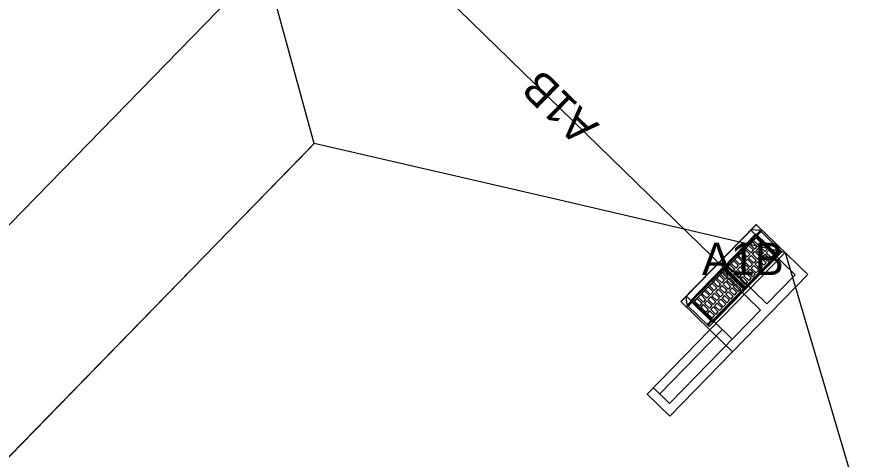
# Model space of a CAD drawing. Extents: x 2252703 to 2264864, y 13787568 to 13790989.
# Drawn here: x 2254977.29 to 2255024.27, y 13790857.44 to 13790882.05 of the extents above; entities that cross this region are included whole.
import ezdxf

# ---------------------------------------------------------------- set-up
doc = ezdxf.new("R2010")
doc.units = 0
for name, color, linetype in [('D_BOXES_1', 7, 'Continuous'), ('D_DRAIN_MISC', 7, 'Continuous'), ('D_DRAIN_NOTES_1', 7, 'Continuous'), ('D_DRN_AREA_X', 7, 'Continuous'), ('D_INLET_1', 7, 'Continuous'), ('D_PIPES_1', 7, 'Continuous')]:
    doc.layers.add(name, color=color, linetype=linetype)

msp = doc.modelspace()

# ---------------------------------------------------------------- linework, layer by layer
at = {"layer": 'D_BOXES_1'}
msp.add_line((2254879.145, 13790770.287), (2254992.252, 13790886.265), dxfattribs=at)
at = {"layer": 'D_DRAIN_MISC'}
for p, q in [((2255019.521, 13790868.75), (2255019.521, 13790868.75)), ((2255016.702, 13790868.008), (2255016.702, 13790868.008)), ((2255017.954, 13790866.786), (2255017.954, 13790866.786)), ((2255018.849, 13790865.913), (2255018.849, 13790865.913)), ((2255016.029, 13790865.172), (2255016.029, 13790865.172))]:
    msp.add_line(p, q, dxfattribs=at)
at = {"layer": 'D_DRN_AREA_X'}
for p, q in [((2254993.845, 13790875.008), (2254986.79, 13790900.715)), ((2254900.446, 13790779.238), (2254993.845, 13790875.008)), ((2254993.845, 13790875.008), (2254993.495, 13790874.649)), ((2255007.501, 13790871.858), (2254993.845, 13790875.008)), ((2254993.495, 13790874.649), (2254992.864, 13790874.001)), ((2254992.864, 13790874.001), (2254992.751, 13790873.885)), ((2254992.751, 13790873.885), (2254900.446, 13790779.238)), ((2255020.059, 13790868.923), (2255007.501, 13790871.858)), ((2255024.273, 13790854.688), (2255020.059, 13790868.923))]:
    msp.add_line(p, q, dxfattribs=at)
at = {"layer": 'D_INLET_1'}
for p, q in [((2255014.249, 13790866.211), (2255018.439, 13790870.505)), ((2255014.252, 13790866.208), (2255018.442, 13790870.502)), ((2255014.537, 13790866.501), (2255018.156, 13790870.209)), ((2255014.549, 13790865.917), (2255018.74, 13790870.211)), ((2255018.386, 13790869.951), (2255018.139, 13790870.192)), ((2255018.187, 13790870.22), (2255018.601, 13790870.191)), ((2255018.439, 13790870.505), (2255021.302, 13790867.711)), ((2255018.633, 13790870.176), (2255019.862, 13790868.977)), ((2255014.956, 13790866.219), (2255018.448, 13790869.798)), ((2255018.415, 13790869.981), (2255016.608, 13790868.129)), ((2255018.42, 13790869.918), (2255016.671, 13790868.125)), ((2255016.691, 13790868.128), (2255018.418, 13790869.898)), ((2255016.791, 13790868.271), (2255018.365, 13790869.884)), ((2255018.287, 13790869.61), (2255018.429, 13790869.756)), ((2255018.415, 13790869.981), (2255019.632, 13790868.793)), ((2255018.418, 13790869.898), (2255019.55, 13790868.793)), ((2255018.42, 13790869.918), (2255019.569, 13790868.796)), ((2255018.429, 13790869.756), (2255018.703, 13790869.488)), ((2255018.448, 13790869.798), (2255020.595, 13790867.702)), ((2255018.449, 13790869.947), (2255018.653, 13790870.156)), ((2255018.5, 13790869.898), (2255018.704, 13790870.107)), ((2255017.871, 13790869.185), (2255018.013, 13790869.33)), ((2255018.288, 13790869.063), (2255018.013, 13790869.33)), ((2255018.079, 13790869.398), (2255018.221, 13790869.543)), ((2255018.354, 13790869.13), (2255018.079, 13790869.398)), ((2255018.496, 13790869.275), (2255018.221, 13790869.543)), ((2255018.561, 13790869.343), (2255018.287, 13790869.61)), ((2255018.354, 13790869.13), (2255018.496, 13790869.275)), ((2255018.561, 13790869.343), (2255018.703, 13790869.488)), ((2255018.638, 13790869.268), (2255018.78, 13790869.413)), ((2255018.914, 13790868.998), (2255018.638, 13790869.268)), ((2255018.78, 13790869.413), (2255019.057, 13790869.143)), ((2255012.367, 13790861.061), (2255020.049, 13790868.933)), ((2255017.456, 13790868.759), (2255017.598, 13790868.905)), ((2255017.873, 13790868.637), (2255017.598, 13790868.905)), ((2255017.664, 13790868.972), (2255017.806, 13790869.118)), ((2255017.938, 13790868.704), (2255017.664, 13790868.972)), ((2255018.08, 13790868.85), (2255017.806, 13790869.118)), ((2255019.569, 13790868.796), (2255017.821, 13790867.004)), ((2255019.55, 13790868.793), (2255017.823, 13790867.024)), ((2255019.632, 13790868.793), (2255017.825, 13790866.941)), ((2255018.146, 13790868.917), (2255017.871, 13790869.185)), ((2255017.938, 13790868.704), (2255018.08, 13790868.85)), ((2255018.015, 13790868.629), (2255018.157, 13790868.775)), ((2255018.146, 13790868.917), (2255018.288, 13790869.063)), ((2255018.434, 13790868.505), (2255018.157, 13790868.775)), ((2255018.222, 13790868.842), (2255018.365, 13790868.988)), ((2255018.499, 13790868.572), (2255018.222, 13790868.842)), ((2255018.641, 13790868.718), (2255018.365, 13790868.988)), ((2255018.43, 13790869.055), (2255018.572, 13790869.201)), ((2255018.707, 13790868.785), (2255018.43, 13790869.055)), ((2255018.849, 13790868.931), (2255018.572, 13790869.201)), ((2255018.707, 13790868.785), (2255018.849, 13790868.931)), ((2255018.783, 13790868.71), (2255018.925, 13790868.856)), ((2255018.903, 13790867.995), (2255019.862, 13790868.977)), ((2255018.914, 13790868.998), (2255019.057, 13790869.143)), ((2255019.2, 13790868.588), (2255018.925, 13790868.856)), ((2255018.991, 13790868.923), (2255019.133, 13790869.069)), ((2255019.266, 13790868.655), (2255018.991, 13790868.923)), ((2255019.133, 13790869.069), (2255019.408, 13790868.801)), ((2255019.408, 13790868.801), (2255019.266, 13790868.655)), ((2255019.547, 13790868.876), (2255019.751, 13790869.085)), ((2255019.598, 13790868.826), (2255019.802, 13790869.035)), ((2255017.041, 13790868.334), (2255017.183, 13790868.479)), ((2255017.315, 13790868.066), (2255017.041, 13790868.334)), ((2255017.457, 13790868.211), (2255017.183, 13790868.479)), ((2255017.248, 13790868.546), (2255017.39, 13790868.692)), ((2255017.523, 13790868.279), (2255017.248, 13790868.546)), ((2255017.665, 13790868.424), (2255017.39, 13790868.692)), ((2255017.731, 13790868.491), (2255017.456, 13790868.759)), ((2255017.523, 13790868.279), (2255017.665, 13790868.424)), ((2255017.599, 13790868.204), (2255017.742, 13790868.349)), ((2255017.731, 13790868.491), (2255017.873, 13790868.637)), ((2255018.018, 13790868.079), (2255017.742, 13790868.349)), ((2255017.807, 13790868.417), (2255017.949, 13790868.562)), ((2255018.084, 13790868.147), (2255017.807, 13790868.417)), ((2255018.226, 13790868.292), (2255017.949, 13790868.562)), ((2255018.291, 13790868.359), (2255018.015, 13790868.629)), ((2255018.291, 13790868.359), (2255018.434, 13790868.505)), ((2255018.368, 13790868.285), (2255018.51, 13790868.43)), ((2255018.499, 13790868.572), (2255018.641, 13790868.718)), ((2255018.785, 13790868.162), (2255018.51, 13790868.43)), ((2255018.576, 13790868.497), (2255018.718, 13790868.643)), ((2255018.85, 13790868.23), (2255018.576, 13790868.497)), ((2255018.992, 13790868.375), (2255018.718, 13790868.643)), ((2255019.058, 13790868.442), (2255018.783, 13790868.71)), ((2255018.992, 13790868.375), (2255018.85, 13790868.23)), ((2255019.2, 13790868.588), (2255019.058, 13790868.442)), ((2255014.772, 13790866.247), (2255016.579, 13790868.099)), ((2255014.835, 13790866.244), (2255016.584, 13790868.036)), ((2255016.582, 13790868.016), (2255014.855, 13790866.247)), ((2255014.867, 13790866.3), (2255016.441, 13790867.913)), ((2255015.811, 13790864.825), (2255018.903, 13790867.995)), ((2255016.593, 13790867.874), (2255016.45, 13790867.729)), ((2255018.674, 13790865.734), (2255016.47, 13790867.885)), ((2255016.579, 13790868.099), (2255017.796, 13790866.911)), ((2255016.582, 13790868.016), (2255017.714, 13790866.912)), ((2255016.584, 13790868.036), (2255017.733, 13790866.914)), ((2255016.593, 13790867.874), (2255016.867, 13790867.607)), ((2255016.608, 13790868.129), (2255017.825, 13790866.941)), ((2255016.671, 13790868.125), (2255017.821, 13790867.004)), ((2255016.691, 13790868.128), (2255017.823, 13790867.024)), ((2255019.023, 13790866.092), (2255016.819, 13790868.243)), ((2255016.833, 13790868.121), (2255016.975, 13790868.266)), ((2255016.833, 13790868.121), (2255017.108, 13790867.853)), ((2255017.25, 13790867.999), (2255016.975, 13790868.266)), ((2255017.108, 13790867.853), (2255017.25, 13790867.999)), ((2255017.184, 13790867.778), (2255017.326, 13790867.924)), ((2255017.315, 13790868.066), (2255017.457, 13790868.211)), ((2255017.603, 13790867.654), (2255017.326, 13790867.924)), ((2255017.392, 13790867.991), (2255017.534, 13790868.137)), ((2255017.668, 13790867.721), (2255017.392, 13790867.991)), ((2255017.811, 13790867.867), (2255017.534, 13790868.137)), ((2255017.876, 13790867.934), (2255017.599, 13790868.204)), ((2255017.668, 13790867.721), (2255017.811, 13790867.867)), ((2255017.876, 13790867.934), (2255018.018, 13790868.079)), ((2255017.953, 13790867.859), (2255018.095, 13790868.005)), ((2255018.227, 13790867.591), (2255017.953, 13790867.859)), ((2255018.084, 13790868.147), (2255018.226, 13790868.292)), ((2255018.369, 13790867.737), (2255018.095, 13790868.005)), ((2255018.16, 13790868.072), (2255018.302, 13790868.217)), ((2255018.435, 13790867.804), (2255018.16, 13790868.072)), ((2255018.577, 13790867.95), (2255018.302, 13790868.217)), ((2255018.643, 13790868.017), (2255018.368, 13790868.285)), ((2255018.577, 13790867.95), (2255018.435, 13790867.804)), ((2255018.785, 13790868.162), (2255018.643, 13790868.017)), ((2255013.619, 13790859.838), (2255021.302, 13790867.711)), ((2255016.177, 13790867.449), (2255016.035, 13790867.303)), ((2255016.452, 13790867.181), (2255016.177, 13790867.449)), ((2255016.385, 13790867.662), (2255016.243, 13790867.516)), ((2255016.517, 13790867.248), (2255016.243, 13790867.516)), ((2255016.659, 13790867.394), (2255016.385, 13790867.662)), ((2255016.725, 13790867.461), (2255016.45, 13790867.729)), ((2255016.659, 13790867.394), (2255016.517, 13790867.248)), ((2255016.867, 13790867.607), (2255016.725, 13790867.461)), ((2255016.944, 13790867.532), (2255016.802, 13790867.386)), ((2255017.078, 13790867.116), (2255016.802, 13790867.386)), ((2255016.944, 13790867.532), (2255017.22, 13790867.262)), ((2255017.184, 13790867.778), (2255017.461, 13790867.508)), ((2255017.461, 13790867.508), (2255017.603, 13790867.654)), ((2255017.537, 13790867.433), (2255017.679, 13790867.579)), ((2255017.537, 13790867.433), (2255017.812, 13790867.166)), ((2255017.954, 13790867.311), (2255017.679, 13790867.579)), ((2255017.745, 13790867.646), (2255017.887, 13790867.792)), ((2255018.02, 13790867.378), (2255017.745, 13790867.646)), ((2255018.162, 13790867.524), (2255017.887, 13790867.792)), ((2255018.162, 13790867.524), (2255018.02, 13790867.378)), ((2255018.369, 13790867.737), (2255018.227, 13790867.591)), ((2255019.023, 13790866.092), (2255020.595, 13790867.702)), ((2255015.762, 13790867.023), (2255015.62, 13790866.878)), ((2255016.036, 13790866.755), (2255015.762, 13790867.023)), ((2255015.97, 13790867.236), (2255015.827, 13790867.09)), ((2255016.102, 13790866.822), (2255015.827, 13790867.09)), ((2255016.244, 13790866.968), (2255015.97, 13790867.236)), ((2255015.984, 13790865.122), (2255017.733, 13790866.914)), ((2255015.987, 13790865.142), (2255017.714, 13790866.912)), ((2255015.989, 13790865.059), (2255017.796, 13790866.911)), ((2255016.31, 13790867.035), (2255016.035, 13790867.303)), ((2255016.244, 13790866.968), (2255016.102, 13790866.822)), ((2255016.321, 13790866.893), (2255016.179, 13790866.748)), ((2255016.452, 13790867.181), (2255016.31, 13790867.035)), ((2255016.597, 13790866.623), (2255016.321, 13790866.893)), ((2255016.528, 13790867.106), (2255016.386, 13790866.961)), ((2255016.663, 13790866.691), (2255016.386, 13790866.961)), ((2255016.805, 13790866.836), (2255016.528, 13790867.106)), ((2255016.736, 13790867.319), (2255016.594, 13790867.173)), ((2255016.871, 13790866.903), (2255016.594, 13790867.173)), ((2255017.013, 13790867.049), (2255016.736, 13790867.319)), ((2255017.013, 13790867.049), (2255016.871, 13790866.903)), ((2255017.089, 13790866.974), (2255016.947, 13790866.829)), ((2255017.22, 13790867.262), (2255017.078, 13790867.116)), ((2255017.364, 13790866.706), (2255017.089, 13790866.974)), ((2255017.297, 13790867.187), (2255017.155, 13790867.041)), ((2255017.429, 13790866.774), (2255017.155, 13790867.041)), ((2255017.297, 13790867.187), (2255017.571, 13790866.919)), ((2255017.429, 13790866.774), (2255017.571, 13790866.919)), ((2255017.954, 13790867.311), (2255017.812, 13790867.166)), ((2255014.527, 13790866.469), (2255014.566, 13790866.056)), ((2255014.801, 13790866.277), (2255014.554, 13790866.518)), ((2255015.347, 13790866.598), (2255015.204, 13790866.452)), ((2255015.479, 13790866.184), (2255015.204, 13790866.452)), ((2255015.621, 13790866.33), (2255015.347, 13790866.598)), ((2255015.554, 13790866.81), (2255015.412, 13790866.665)), ((2255015.687, 13790866.397), (2255015.412, 13790866.665)), ((2255015.829, 13790866.542), (2255015.554, 13790866.81)), ((2255015.894, 13790866.61), (2255015.62, 13790866.878)), ((2255015.829, 13790866.542), (2255015.687, 13790866.397)), ((2255015.905, 13790866.468), (2255015.763, 13790866.322)), ((2255016.036, 13790866.755), (2255015.894, 13790866.61)), ((2255016.182, 13790866.198), (2255015.905, 13790866.468)), ((2255016.113, 13790866.681), (2255015.971, 13790866.535)), ((2255016.248, 13790866.265), (2255015.971, 13790866.535)), ((2255016.39, 13790866.411), (2255016.113, 13790866.681)), ((2255016.455, 13790866.478), (2255016.179, 13790866.748)), ((2255016.597, 13790866.623), (2255016.455, 13790866.478)), ((2255016.674, 13790866.549), (2255016.532, 13790866.403)), ((2255016.805, 13790866.836), (2255016.663, 13790866.691)), ((2255016.948, 13790866.281), (2255016.674, 13790866.549)), ((2255016.882, 13790866.761), (2255016.74, 13790866.616)), ((2255017.014, 13790866.348), (2255016.74, 13790866.616)), ((2255017.156, 13790866.494), (2255016.882, 13790866.761)), ((2255017.222, 13790866.561), (2255016.947, 13790866.829)), ((2255017.014, 13790866.348), (2255017.156, 13790866.494)), ((2255017.222, 13790866.561), (2255017.364, 13790866.706)), ((2255014.249, 13790866.211), (2255015.859, 13790864.639)), ((2255014.582, 13790866.025), (2255015.811, 13790864.825)), ((2255014.806, 13790866.214), (2255014.602, 13790866.005)), ((2255014.857, 13790866.164), (2255014.653, 13790865.955)), ((2255014.772, 13790866.247), (2255015.989, 13790865.059)), ((2255014.835, 13790866.244), (2255015.984, 13790865.122)), ((2255014.855, 13790866.247), (2255015.987, 13790865.142)), ((2255014.956, 13790866.219), (2255017.103, 13790864.124)), ((2255015.139, 13790866.385), (2255014.997, 13790866.239)), ((2255014.997, 13790866.239), (2255015.271, 13790865.971)), ((2255015.413, 13790866.117), (2255015.139, 13790866.385)), ((2255015.413, 13790866.117), (2255015.271, 13790865.971)), ((2255015.49, 13790866.042), (2255015.348, 13790865.897)), ((2255015.621, 13790866.33), (2255015.479, 13790866.184)), ((2255015.767, 13790865.772), (2255015.49, 13790866.042)), ((2255015.698, 13790866.255), (2255015.556, 13790866.109)), ((2255015.832, 13790865.839), (2255015.556, 13790866.109)), ((2255015.974, 13790865.985), (2255015.698, 13790866.255)), ((2255016.04, 13790866.052), (2255015.763, 13790866.322)), ((2255015.974, 13790865.985), (2255015.832, 13790865.839)), ((2255016.182, 13790866.198), (2255016.04, 13790866.052)), ((2255016.259, 13790866.123), (2255016.117, 13790865.977)), ((2255016.391, 13790865.71), (2255016.117, 13790865.977)), ((2255016.39, 13790866.411), (2255016.248, 13790866.265)), ((2255016.533, 13790865.855), (2255016.259, 13790866.123)), ((2255016.466, 13790866.336), (2255016.324, 13790866.19)), ((2255016.599, 13790865.922), (2255016.324, 13790866.19)), ((2255016.741, 13790866.068), (2255016.466, 13790866.336)), ((2255016.806, 13790866.135), (2255016.532, 13790866.403)), ((2255016.599, 13790865.922), (2255016.741, 13790866.068)), ((2255016.806, 13790866.135), (2255016.948, 13790866.281)), ((2255013.611, 13790860.545), (2255018.674, 13790865.734)), ((2255015.348, 13790865.897), (2255015.625, 13790865.627)), ((2255015.767, 13790865.772), (2255015.625, 13790865.627)), ((2255015.843, 13790865.697), (2255015.701, 13790865.552)), ((2255015.701, 13790865.552), (2255015.976, 13790865.284)), ((2255016.118, 13790865.429), (2255015.843, 13790865.697)), ((2255016.051, 13790865.91), (2255015.909, 13790865.765)), ((2255016.183, 13790865.497), (2255015.909, 13790865.765)), ((2255016.325, 13790865.642), (2255016.051, 13790865.91)), ((2255016.183, 13790865.497), (2255016.325, 13790865.642)), ((2255016.391, 13790865.71), (2255016.533, 13790865.855)), ((2255015.904, 13790865.142), (2255015.7, 13790864.933)), ((2255015.955, 13790865.093), (2255015.751, 13790864.883)), ((2255015.976, 13790865.284), (2255016.118, 13790865.429)), ((2255013.074, 13790861.069), (2255016.566, 13790864.648)), ((2255015.859, 13790864.639), (2255017.111, 13790863.417)), ((2255013.611, 13790860.545), (2255012.716, 13790861.418)), ((2255013.619, 13790859.838), (2255012.367, 13790861.061))]:
    msp.add_line(p, q, dxfattribs=at)
for centre, start_param, end_param in [((2255018.19, 13790870.176), 5.480245, 6.283185), ((2255018.604, 13790870.146), 4.712389, 5.480245), ((2255014.572, 13790866.468), 0, 0.80294), ((2255014.611, 13790866.055), 0.80294, 1.570796)]:
    msp.add_ellipse(centre, major_axis=(-0.034, 0.0332), ratio=0.877193, start_param=start_param, end_param=end_param, dxfattribs=at)
at = {"layer": 'D_PIPES_1'}
msp.add_line((2255016.702, 13790868.008), (2254997.909, 13790886.336), dxfattribs=at)

# ---------------------------------------------------------------- texts
at = {"layer": 'D_DRAIN_NOTES_1'}
msp.add_text('A1B', height=1.8, rotation=135.7191, dxfattribs=at).set_placement((2255009.749, 13790876.045))
msp.add_text('A1B', height=1.8, dxfattribs=at).set_placement((2255015.418, 13790867.686))

doc.saveas('drawing.dxf')
